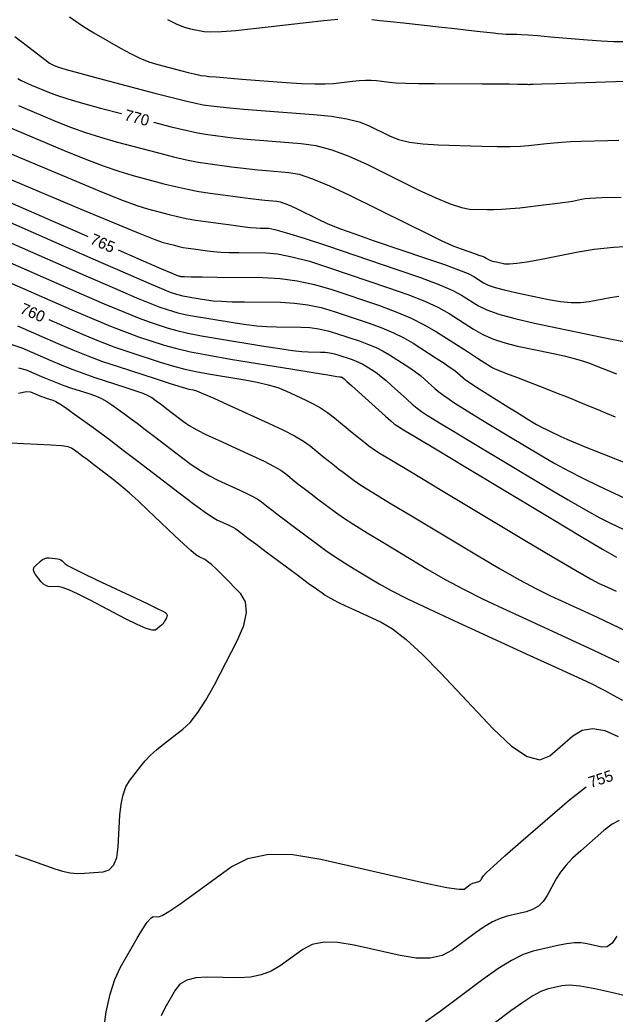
# Model space of a CAD drawing. Extents: x 2082232 to 2083549, y 592624 to 593832.
# Drawn here: x 2082406.9 to 2082444.3, y 592892.1 to 592954.5 of the extents above; entities that cross this region are included whole.
import ezdxf

# ---------------------------------------------------------------- set-up
doc = ezdxf.new("R2010")
doc.units = 0
doc.layers.add('DT_X_Contour_Major', color=7, linetype='Continuous')
doc.layers.add('DT_X_Contour_Minor', color=7, linetype='Continuous')

msp = doc.modelspace()

# ---------------------------------------------------------------- linework, layer by layer
at = {"layer": 'DT_X_Contour_Major'}
for points in [[(2082406.785, 592950.854), (2082406.983, 592950.737), (2082407.263, 592950.599), (2082407.625, 592950.441), (2082408.697, 592949.99), (2082409.204, 592949.801), (2082409.92, 592949.572), (2082410.845, 592949.304), (2082411.979, 592948.996), (2082413.28, 592948.652)], [(2082415.31, 592948.115), (2082416.416, 592947.829), (2082417.343, 592947.604), (2082418.062, 592947.446), (2082418.573, 592947.357), (2082419.659, 592947.21), (2082420.125, 592947.153), (2082420.71, 592947.093), (2082421.413, 592947.029), (2082422.235, 592946.963), (2082424.584, 592946.78), (2082425.504, 592946.646), (2082426.504, 592946.381), (2082427.583, 592945.984), (2082428.741, 592945.456), (2082431.936, 592943.872), (2082433.035, 592943.351), (2082433.939, 592942.975), (2082434.646, 592942.744), (2082435.156, 592942.658), (2082436.256, 592942.623), (2082436.694, 592942.621), (2082437.183, 592942.64), (2082437.725, 592942.68), (2082438.317, 592942.741), (2082439.967, 592942.932), (2082440.534, 592943), (2082441, 592943.061), (2082441.364, 592943.114), (2082441.627, 592943.159), (2082442.192, 592943.271), (2082442.432, 592943.308), (2082442.731, 592943.338), (2082443.088, 592943.36), (2082443.503, 592943.373), (2082444.686, 592943.399)], [(2082404.606, 592943.805), (2082410.755, 592941.109), (2082411.165, 592940.93)], [(2082413.088, 592940.087), (2082414.326, 592939.546), (2082415.33, 592939.108), (2082415.814, 592938.9), (2082416.409, 592938.649), (2082416.606, 592938.567), (2082416.753, 592938.506), (2082416.849, 592938.468), (2082416.893, 592938.452), (2082416.945, 592938.438), (2082416.965, 592938.433), (2082416.986, 592938.429), (2082417.009, 592938.425), (2082417.033, 592938.421), (2082417.098, 592938.412), (2082417.254, 592938.408), (2082417.673, 592938.402), (2082418.356, 592938.394), (2082419.301, 592938.384), (2082422.173, 592938.355), (2082423.252, 592938.299), (2082424.336, 592938.153), (2082425.424, 592937.918), (2082426.517, 592937.592), (2082429.438, 592936.605), (2082430.487, 592936.223), (2082431.444, 592935.817), (2082432.31, 592935.389), (2082433.083, 592934.936), (2082435.023, 592933.698), (2082435.66, 592933.292), (2082436.116, 592933), (2082436.391, 592932.824), (2082436.486, 592932.762), (2082436.497, 592932.752), (2082436.504, 592932.747), (2082436.517, 592932.738), (2082436.535, 592932.726), (2082436.559, 592932.711), (2082436.629, 592932.668), (2082436.741, 592932.619), (2082437.025, 592932.505), (2082437.48, 592932.327), (2082438.107, 592932.084), (2082440.007, 592931.35), (2082440.668, 592931.093), (2082441.227, 592930.873), (2082441.684, 592930.69), (2082442.039, 592930.544), (2082442.849, 592930.204), (2082443.214, 592930.053), (2082443.702, 592929.854), (2082444.312, 592929.608)], [(2082408.72, 592935.709), (2082409.731, 592935.266), (2082410.892, 592934.768), (2082411.94, 592934.341), (2082412.873, 592933.986), (2082413.692, 592933.703), (2082415.725, 592933.043), (2082416.494, 592932.809), (2082417.276, 592932.604), (2082418.07, 592932.428), (2082418.877, 592932.281), (2082421.047, 592931.925), (2082421.817, 592931.781), (2082422.503, 592931.617), (2082423.104, 592931.432), (2082423.619, 592931.227), (2082424.879, 592930.653), (2082425.345, 592930.422), (2082425.799, 592930.158), (2082426.24, 592929.862), (2082426.669, 592929.534), (2082427.795, 592928.617), (2082428.177, 592928.307), (2082428.479, 592928.064), (2082428.7, 592927.888), (2082428.84, 592927.78), (2082429.107, 592927.582), (2082429.445, 592927.367), (2082430.259, 592926.87), (2082431.549, 592926.091), (2082433.315, 592925.031), (2082438.659, 592921.829), (2082440.45, 592920.761), (2082441.814, 592919.96), (2082442.752, 592919.424), (2082443.264, 592919.155), (2082444.059, 592918.791), (2082444.379, 592918.642)], [(2082406.605, 592902.08), (2082407.221, 592901.865), (2082407.761, 592901.675), (2082409.099, 592901.202), (2082409.593, 592901.051), (2082410.07, 592900.953), (2082410.53, 592900.909), (2082410.974, 592900.918), (2082412.135, 592901.013), (2082412.521, 592901.138), (2082412.808, 592901.439), (2082412.997, 592901.918), (2082413.087, 592902.575), (2082413.195, 592904.561), (2082413.264, 592905.256), (2082413.387, 592905.849), (2082413.565, 592906.342), (2082413.799, 592906.733), (2082414.495, 592907.642), (2082414.78, 592907.985), (2082415.114, 592908.329), (2082415.496, 592908.677), (2082415.927, 592909.027), (2082417.14, 592909.964), (2082417.605, 592910.401), (2082418.091, 592911.011), (2082418.597, 592911.794), (2082419.124, 592912.749), (2082420.555, 592915.525), (2082420.971, 592916.49), (2082421.148, 592917.303), (2082421.084, 592917.964), (2082420.781, 592918.474), (2082419.651, 592919.631), (2082419.264, 592920.018), (2082418.948, 592920.313), (2082418.703, 592920.516), (2082418.53, 592920.627), (2082418.165, 592920.799), (2082417.967, 592920.93), (2082417.645, 592921.197), (2082417.2, 592921.597), (2082416.631, 592922.133), (2082414.95, 592923.739), (2082414.341, 592924.311), (2082413.775, 592924.82), (2082413.251, 592925.266), (2082412.77, 592925.65), (2082411.544, 592926.59), (2082411.13, 592926.908), (2082410.804, 592927.156), (2082410.569, 592927.334), (2082410.423, 592927.442), (2082410.153, 592927.637), (2082409.943, 592927.706), (2082409.516, 592927.767), (2082408.871, 592927.821), (2082408.01, 592927.866), (2082405.421, 592927.977)], [(2082412.151, 592890.948), (2082412.331, 592892.213), (2082412.571, 592893.312), (2082412.871, 592894.244), (2082413.23, 592895.01), (2082414.265, 592896.829), (2082414.621, 592897.426), (2082414.909, 592897.852), (2082415.132, 592898.106), (2082415.288, 592898.19), (2082415.615, 592898.184), (2082415.838, 592898.266), (2082416.262, 592898.517), (2082416.889, 592898.936), (2082417.716, 592899.525), (2082420.191, 592901.319), (2082421.239, 592901.853), (2082422.526, 592902.111), (2082424.052, 592902.092), (2082425.818, 592901.797), (2082430.846, 592900.641), (2082432.509, 592900.271), (2082433.725, 592900.029), (2082434.496, 592899.914), (2082434.821, 592899.927), (2082435.093, 592900.131), (2082435.193, 592900.201), (2082435.287, 592900.256), (2082435.376, 592900.297), (2082435.46, 592900.323), (2082435.678, 592900.374), (2082435.754, 592900.4), (2082435.82, 592900.44), (2082435.875, 592900.493), (2082435.921, 592900.56), (2082436.028, 592900.757), (2082436.206, 592900.946), (2082436.659, 592901.364), (2082437.388, 592902.013), (2082438.393, 592902.891), (2082441.439, 592905.54), (2082442.491, 592906.353)]]:
    msp.add_lwpolyline(points, dxfattribs=at)
at = {"layer": 'DT_X_Contour_Minor'}
for points in [[(2082410.017, 592954.731), (2082410.849, 592954.161), (2082411.547, 592953.729), (2082413.23, 592952.757), (2082413.85, 592952.421), (2082414.445, 592952.14), (2082415.017, 592951.915), (2082415.566, 592951.745), (2082416.996, 592951.367), (2082417.478, 592951.241), (2082417.853, 592951.147), (2082418.12, 592951.085), (2082418.279, 592951.055), (2082418.559, 592951.017), (2082418.782, 592950.994), (2082419.239, 592950.955), (2082419.931, 592950.899), (2082420.858, 592950.826), (2082423.642, 592950.61), (2082424.611, 592950.545), (2082425.43, 592950.514), (2082426.099, 592950.517), (2082426.619, 592950.553), (2082427.805, 592950.692), (2082428.233, 592950.734), (2082428.626, 592950.753), (2082428.984, 592950.75), (2082429.307, 592950.724), (2082430.124, 592950.627), (2082430.531, 592950.595), (2082431.141, 592950.57), (2082431.954, 592950.552), (2082432.969, 592950.542), (2082435.945, 592950.525), (2082436.936, 592950.519), (2082437.676, 592950.514), (2082438.165, 592950.509), (2082438.403, 592950.505), (2082438.704, 592950.496), (2082438.804, 592950.493), (2082438.878, 592950.491), (2082438.926, 592950.49), (2082438.949, 592950.491), (2082438.976, 592950.494), (2082439.161, 592950.501), (2082439.697, 592950.518), (2082440.584, 592950.546), (2082441.822, 592950.584), (2082445.59, 592950.702)], [(2082416.188, 592954.568), (2082416.777, 592954.275), (2082417.257, 592954.077), (2082417.63, 592953.972), (2082418.478, 592953.817), (2082418.911, 592953.785), (2082419.575, 592953.804), (2082420.468, 592953.874), (2082421.592, 592953.995), (2082424.894, 592954.387), (2082426.012, 592954.513), (2082426.89, 592954.597)], [(2082429.018, 592954.556), (2082429.529, 592954.507), (2082430.195, 592954.438), (2082431.017, 592954.35), (2082433.416, 592954.089), (2082434.242, 592953.998), (2082434.921, 592953.923), (2082435.453, 592953.863), (2082435.837, 592953.819), (2082436.666, 592953.72), (2082436.961, 592953.688), (2082437.223, 592953.664), (2082437.453, 592953.65), (2082437.65, 592953.644), (2082438.134, 592953.641), (2082438.401, 592953.631), (2082438.843, 592953.602), (2082439.458, 592953.554), (2082440.246, 592953.487), (2082442.579, 592953.283), (2082443.427, 592953.22), (2082444.221, 592953.186), (2082444.961, 592953.179)], [(2082406.59, 592953.498), (2082407.738, 592952.608), (2082408.464, 592952.052), (2082408.769, 592951.83), (2082409.018, 592951.687), (2082409.263, 592951.596), (2082409.811, 592951.433), (2082410.662, 592951.197), (2082411.817, 592950.888), (2082415.301, 592949.966), (2082416.476, 592949.66), (2082417.388, 592949.431), (2082418.038, 592949.279), (2082418.426, 592949.206), (2082419.109, 592949.113), (2082419.487, 592949.071), (2082420.107, 592949.013), (2082420.971, 592948.941), (2082422.077, 592948.853), (2082425.352, 592948.599), (2082426.489, 592948.484), (2082427.444, 592948.332), (2082428.216, 592948.142), (2082428.805, 592947.914), (2082430.134, 592947.255), (2082430.699, 592947.035), (2082431.397, 592946.868), (2082432.228, 592946.755), (2082433.193, 592946.696), (2082435.943, 592946.608), (2082436.898, 592946.586), (2082437.704, 592946.584), (2082438.358, 592946.603), (2082438.863, 592946.642), (2082440.006, 592946.775), (2082440.461, 592946.821), (2082440.97, 592946.86), (2082441.531, 592946.891), (2082442.145, 592946.915), (2082443.854, 592946.968), (2082444.549, 592946.992)], [(2082406.824, 592949.158), (2082409.194, 592948.161), (2082410.096, 592947.801), (2082411.025, 592947.469), (2082411.98, 592947.164), (2082412.961, 592946.887), (2082415.614, 592946.186), (2082416.554, 592945.946), (2082417.385, 592945.753), (2082418.107, 592945.607), (2082418.72, 592945.508), (2082420.208, 592945.306), (2082420.764, 592945.235), (2082421.312, 592945.172), (2082421.855, 592945.118), (2082422.392, 592945.072), (2082423.815, 592944.962), (2082424.453, 592944.841), (2082425.299, 592944.561), (2082426.353, 592944.121), (2082427.616, 592943.523), (2082431.263, 592941.716), (2082432.498, 592941.109), (2082433.471, 592940.646), (2082434.18, 592940.325), (2082434.626, 592940.148), (2082435.464, 592939.864), (2082435.746, 592939.767), (2082435.964, 592939.687), (2082436.117, 592939.624), (2082436.206, 592939.579), (2082436.358, 592939.482), (2082436.432, 592939.445), (2082436.541, 592939.407), (2082436.684, 592939.368), (2082436.861, 592939.328), (2082437.38, 592939.219), (2082437.664, 592939.206), (2082438.124, 592939.247), (2082438.763, 592939.343), (2082439.578, 592939.494), (2082441.99, 592939.969), (2082442.994, 592940.13), (2082444.197, 592940.255), (2082445.6, 592940.345)], [(2082406.023, 592947.875), (2082409.692, 592946.333), (2082410.989, 592945.802), (2082412.13, 592945.366), (2082413.116, 592945.025), (2082413.944, 592944.778), (2082415.947, 592944.249), (2082416.692, 592944.063), (2082417.428, 592943.903), (2082418.152, 592943.768), (2082418.867, 592943.659), (2082420.758, 592943.403), (2082421.402, 592943.317), (2082421.915, 592943.251), (2082422.298, 592943.206), (2082422.549, 592943.182), (2082423.046, 592943.143), (2082423.269, 592943.101), (2082423.564, 592943.003), (2082423.932, 592942.85), (2082424.373, 592942.641), (2082425.646, 592942.01), (2082426.221, 592941.75), (2082426.991, 592941.442), (2082427.955, 592941.088), (2082429.114, 592940.687), (2082432.464, 592939.554), (2082433.591, 592939.165), (2082434.462, 592938.845), (2082435.075, 592938.595), (2082435.432, 592938.415), (2082436.039, 592938.027), (2082436.335, 592937.879), (2082436.769, 592937.727), (2082437.341, 592937.571), (2082438.05, 592937.41), (2082440.126, 592936.974), (2082440.868, 592936.843), (2082441.54, 592936.778), (2082442.141, 592936.778), (2082442.672, 592936.843), (2082443.992, 592937.103), (2082444.541, 592937.191)], [(2082405.223, 592946.592), (2082410.189, 592944.504), (2082411.882, 592943.802), (2082413.236, 592943.262), (2082414.251, 592942.885), (2082414.927, 592942.669), (2082416.279, 592942.312), (2082416.804, 592942.184), (2082417.363, 592942.067), (2082417.957, 592941.962), (2082418.586, 592941.868), (2082420.309, 592941.635), (2082420.9, 592941.558), (2082421.38, 592941.502), (2082421.748, 592941.468), (2082422.007, 592941.455), (2082422.547, 592941.45), (2082422.929, 592941.379), (2082423.669, 592941.17), (2082424.768, 592940.824), (2082426.225, 592940.34), (2082430.588, 592938.865), (2082432.069, 592938.349), (2082433.241, 592937.908), (2082434.104, 592937.541), (2082434.657, 592937.25), (2082435.72, 592936.572), (2082436.238, 592936.314), (2082436.998, 592936.047), (2082437.998, 592935.773), (2082439.24, 592935.492), (2082442.871, 592934.729), (2082444.073, 592934.481), (2082444.956, 592934.309)], [(2082404.422, 592945.309), (2082410.686, 592942.675), (2082412.774, 592941.802), (2082414.341, 592941.159), (2082415.387, 592940.745), (2082415.91, 592940.561), (2082416.612, 592940.375), (2082416.884, 592940.308), (2082417.174, 592940.248), (2082417.483, 592940.193), (2082417.809, 592940.145), (2082418.704, 592940.024), (2082419.077, 592939.983), (2082419.526, 592939.952), (2082420.052, 592939.931), (2082420.654, 592939.92), (2082422.36, 592939.902), (2082423.09, 592939.839), (2082424.002, 592939.662), (2082425.096, 592939.371), (2082426.371, 592938.966), (2082430.013, 592937.735), (2082431.279, 592937.285), (2082432.346, 592936.861), (2082433.214, 592936.46), (2082433.883, 592936.085), (2082435.4, 592935.116), (2082436, 592934.777), (2082436.662, 592934.486), (2082437.384, 592934.243), (2082438.169, 592934.048), (2082440.342, 592933.592), (2082441.098, 592933.426), (2082441.733, 592933.27), (2082442.249, 592933.125), (2082442.644, 592932.99), (2082443.54, 592932.644), (2082443.922, 592932.493), (2082444.394, 592932.302)], [(2082405.384, 592942.205), (2082411.492, 592939.528), (2082413.513, 592938.644), (2082414.998, 592937.999), (2082415.946, 592937.593), (2082416.358, 592937.427), (2082416.738, 592937.304), (2082416.906, 592937.256), (2082417.124, 592937.206), (2082417.394, 592937.153), (2082417.713, 592937.098), (2082418.633, 592936.947), (2082419.042, 592936.897), (2082419.577, 592936.858), (2082420.24, 592936.831), (2082421.03, 592936.817), (2082423.307, 592936.794), (2082424.157, 592936.751), (2082425, 592936.641), (2082425.835, 592936.464), (2082426.664, 592936.219), (2082428.863, 592935.475), (2082429.653, 592935.188), (2082430.374, 592934.882), (2082431.025, 592934.559), (2082431.608, 592934.218), (2082433.068, 592933.286), (2082433.563, 592932.967), (2082433.952, 592932.707), (2082434.234, 592932.506), (2082434.41, 592932.365), (2082434.738, 592932.069), (2082434.915, 592931.929), (2082435.2, 592931.729), (2082435.594, 592931.471), (2082436.095, 592931.153), (2082437.577, 592930.227), (2082438.082, 592929.913), (2082438.484, 592929.663), (2082438.784, 592929.478), (2082438.982, 592929.357), (2082439.373, 592929.122), (2082439.534, 592929.03), (2082439.725, 592928.928), (2082439.946, 592928.817), (2082440.196, 592928.697), (2082440.902, 592928.365), (2082441.265, 592928.204), (2082441.825, 592927.968), (2082442.581, 592927.659), (2082443.534, 592927.276), (2082446.337, 592926.155)], [(2082405.659, 592940.826), (2082411.052, 592938.462), (2082412.858, 592937.675), (2082414.234, 592937.084), (2082415.178, 592936.692), (2082415.691, 592936.496), (2082416.485, 592936.238), (2082416.835, 592936.139), (2082417.291, 592936.034), (2082417.852, 592935.925), (2082418.519, 592935.809), (2082420.438, 592935.495), (2082421.139, 592935.391), (2082421.804, 592935.315), (2082422.432, 592935.267), (2082423.024, 592935.247), (2082424.554, 592935.231), (2082425.125, 592935.203), (2082425.692, 592935.129), (2082426.253, 592935.01), (2082426.81, 592934.845), (2082428.288, 592934.345), (2082428.819, 592934.152), (2082429.303, 592933.947), (2082429.741, 592933.73), (2082430.133, 592933.501), (2082431.114, 592932.875), (2082431.466, 592932.642), (2082431.787, 592932.413), (2082432.076, 592932.189), (2082432.334, 592931.968), (2082432.979, 592931.386), (2082433.239, 592931.165), (2082433.537, 592930.937), (2082433.872, 592930.702), (2082434.245, 592930.461), (2082435.288, 592929.81), (2082435.727, 592929.538), (2082436.264, 592929.21), (2082436.898, 592928.826), (2082437.628, 592928.386), (2082439.707, 592927.138), (2082440.513, 592926.671), (2082441.373, 592926.203), (2082442.288, 592925.735), (2082443.256, 592925.267), (2082445.91, 592924.018)], [(2082405.934, 592939.447), (2082410.612, 592937.397), (2082412.203, 592936.706), (2082413.469, 592936.17), (2082414.41, 592935.79), (2082415.025, 592935.565), (2082416.232, 592935.173), (2082416.764, 592935.022), (2082417.458, 592934.863), (2082418.311, 592934.696), (2082419.325, 592934.52), (2082422.243, 592934.042), (2082423.237, 592933.885), (2082424.031, 592933.771), (2082424.625, 592933.702), (2082425.018, 592933.677), (2082425.802, 592933.669), (2082426.094, 592933.655), (2082426.384, 592933.617), (2082426.671, 592933.556), (2082426.956, 592933.471), (2082427.713, 592933.216), (2082427.985, 592933.117), (2082428.233, 592933.012), (2082428.457, 592932.9), (2082428.657, 592932.783), (2082429.16, 592932.463), (2082429.37, 592932.317), (2082429.623, 592932.12), (2082429.919, 592931.871), (2082430.258, 592931.571), (2082431.22, 592930.704), (2082431.563, 592930.401), (2082431.874, 592930.145), (2082432.151, 592929.934), (2082432.394, 592929.77), (2082432.998, 592929.392), (2082433.373, 592929.163), (2082434.044, 592928.756), (2082435.011, 592928.174), (2082436.275, 592927.414), (2082440.04, 592925.154), (2082441.348, 592924.379), (2082442.448, 592923.747), (2082443.34, 592923.259), (2082444.023, 592922.914), (2082445.568, 592922.188)], [(2082406.208, 592938.068), (2082410.171, 592936.331), (2082411.548, 592935.737), (2082412.704, 592935.256), (2082413.641, 592934.888), (2082414.359, 592934.634), (2082415.979, 592934.108), (2082416.694, 592933.905), (2082417.624, 592933.692), (2082418.77, 592933.467), (2082420.131, 592933.232), (2082424.048, 592932.589), (2082425.334, 592932.379), (2082426.257, 592932.228), (2082426.817, 592932.138), (2082427.012, 592932.107), (2082427.049, 592932.107), (2082427.063, 592932.106), (2082427.076, 592932.105), (2082427.089, 592932.102), (2082427.103, 592932.098), (2082427.138, 592932.086), (2082427.151, 592932.081), (2082427.162, 592932.076), (2082427.173, 592932.071), (2082427.182, 592932.066), (2082427.206, 592932.051), (2082427.273, 592931.992), (2082427.458, 592931.826), (2082427.761, 592931.554), (2082428.182, 592931.174), (2082429.46, 592930.021), (2082429.888, 592929.637), (2082430.21, 592929.353), (2082430.429, 592929.166), (2082430.543, 592929.078), (2082430.709, 592928.975), (2082431.019, 592928.788), (2082431.824, 592928.303), (2082433.125, 592927.522), (2082434.922, 592926.443), (2082440.374, 592923.171), (2082442.183, 592922.087), (2082443.523, 592921.291), (2082444.391, 592920.783)], [(2082406.758, 592935.311), (2082409.291, 592934.2), (2082410.237, 592933.799), (2082411.175, 592933.427), (2082412.105, 592933.084), (2082413.026, 592932.772), (2082415.472, 592931.977), (2082416.288, 592931.714), (2082416.901, 592931.522), (2082417.311, 592931.399), (2082417.518, 592931.347), (2082417.798, 592931.301), (2082418.012, 592931.231), (2082418.441, 592931.054), (2082419.087, 592930.772), (2082419.948, 592930.383), (2082422.534, 592929.205), (2082423.424, 592928.784), (2082424.155, 592928.406), (2082424.728, 592928.07), (2082425.142, 592927.776), (2082426.035, 592927.049), (2082426.36, 592926.786), (2082426.667, 592926.543), (2082426.956, 592926.319), (2082427.226, 592926.116), (2082427.921, 592925.598), (2082428.34, 592925.314), (2082429.079, 592924.848), (2082430.135, 592924.201), (2082431.51, 592923.372), (2082435.602, 592920.92), (2082437.043, 592920.071), (2082438.298, 592919.361), (2082439.367, 592918.791), (2082440.25, 592918.36), (2082442.355, 592917.397), (2082443.186, 592917.011), (2082444.1, 592916.577), (2082445.098, 592916.094)], [(2082406.329, 592934.156), (2082407.033, 592933.932), (2082408.851, 592933.135), (2082409.536, 592932.845), (2082410.226, 592932.572), (2082410.923, 592932.317), (2082411.624, 592932.079), (2082413.503, 592931.469), (2082414.137, 592931.256), (2082414.63, 592931.076), (2082414.98, 592930.927), (2082415.19, 592930.811), (2082415.559, 592930.544), (2082415.717, 592930.428), (2082415.913, 592930.282), (2082416.147, 592930.105), (2082416.418, 592929.897), (2082417.194, 592929.302), (2082417.549, 592929.061), (2082418.032, 592928.784), (2082418.642, 592928.472), (2082419.38, 592928.125), (2082421.518, 592927.15), (2082422.25, 592926.806), (2082422.844, 592926.502), (2082423.299, 592926.239), (2082423.615, 592926.017), (2082424.275, 592925.48), (2082424.544, 592925.265), (2082424.856, 592925.022), (2082425.212, 592924.75), (2082425.611, 592924.451), (2082426.735, 592923.615), (2082427.236, 592923.261), (2082427.899, 592922.826), (2082428.722, 592922.31), (2082429.706, 592921.713), (2082432.544, 592920.012), (2082433.636, 592919.381), (2082434.781, 592918.762), (2082435.981, 592918.157), (2082437.235, 592917.565), (2082440.652, 592916.003), (2082441.855, 592915.449), (2082442.903, 592914.96), (2082443.796, 592914.536), (2082444.534, 592914.176)], [(2082406.824, 592932.67), (2082407.307, 592932.553), (2082408.411, 592932.069), (2082408.827, 592931.893), (2082409.246, 592931.728), (2082409.668, 592931.573), (2082410.094, 592931.429), (2082411.235, 592931.058), (2082411.647, 592930.91), (2082412.027, 592930.741), (2082412.376, 592930.553), (2082412.693, 592930.345), (2082413.497, 592929.763), (2082413.839, 592929.512), (2082414.265, 592929.194), (2082414.774, 592928.808), (2082415.365, 592928.356), (2082417.052, 592927.062), (2082417.671, 592926.608), (2082418.26, 592926.216), (2082418.821, 592925.887), (2082419.353, 592925.619), (2082420.734, 592924.99), (2082421.207, 592924.768), (2082421.59, 592924.572), (2082421.884, 592924.402), (2082422.089, 592924.259), (2082422.514, 592923.912), (2082422.727, 592923.744), (2082423.045, 592923.5), (2082423.468, 592923.181), (2082423.997, 592922.786), (2082425.549, 592921.632), (2082426.132, 592921.208), (2082426.719, 592920.804), (2082427.308, 592920.419), (2082427.901, 592920.053), (2082429.487, 592919.103), (2082430.229, 592918.69), (2082431.265, 592918.164), (2082432.596, 592917.524), (2082434.221, 592916.77), (2082438.948, 592914.609), (2082440.524, 592913.887), (2082441.706, 592913.344), (2082442.495, 592912.978), (2082442.889, 592912.791), (2082443.418, 592912.529), (2082443.7, 592912.382), (2082444.153, 592912.138), (2082444.776, 592911.796)], [(2082406.826, 592931.081), (2082407.32, 592931.183), (2082407.582, 592931.174), (2082407.971, 592931.004), (2082408.117, 592930.942), (2082408.265, 592930.884), (2082408.414, 592930.829), (2082408.564, 592930.778), (2082408.966, 592930.648), (2082409.156, 592930.563), (2082409.424, 592930.406), (2082409.771, 592930.178), (2082410.196, 592929.878), (2082411.434, 592928.983), (2082411.962, 592928.596), (2082412.617, 592928.105), (2082413.401, 592927.512), (2082414.311, 592926.816), (2082416.91, 592924.823), (2082417.792, 592924.155), (2082418.489, 592923.648), (2082419, 592923.301), (2082419.327, 592923.114), (2082419.95, 592922.83), (2082420.164, 592922.73), (2082420.337, 592922.641), (2082420.47, 592922.565), (2082420.562, 592922.5), (2082420.754, 592922.343), (2082420.91, 592922.223), (2082421.233, 592921.979), (2082421.724, 592921.612), (2082422.383, 592921.121), (2082424.363, 592919.648), (2082425.028, 592919.156), (2082425.539, 592918.783), (2082425.895, 592918.529), (2082426.097, 592918.394), (2082426.429, 592918.195), (2082426.617, 592918.094), (2082426.931, 592917.939), (2082427.371, 592917.731), (2082427.937, 592917.47), (2082429.616, 592916.703), (2082430.321, 592916.286), (2082431.179, 592915.613), (2082432.189, 592914.683), (2082433.351, 592913.496), (2082436.653, 592909.988), (2082437.805, 592908.896), (2082438.782, 592908.25), (2082439.585, 592908.051), (2082440.214, 592908.299), (2082441.66, 592909.556), (2082442.245, 592909.908), (2082442.914, 592910.018), (2082443.669, 592909.888), (2082444.509, 592909.518)], [(2082415.42, 592916.202), (2082415.223, 592916.185), (2082414.844, 592916.297), (2082414.282, 592916.539), (2082413.539, 592916.91), (2082411.312, 592918.07), (2082410.56, 592918.451), (2082409.975, 592918.72), (2082409.556, 592918.88), (2082409.303, 592918.93), (2082408.85, 592918.915), (2082408.685, 592918.931), (2082408.529, 592918.99), (2082408.383, 592919.092), (2082408.246, 592919.237), (2082407.894, 592919.682), (2082407.793, 592919.842), (2082407.757, 592919.988), (2082407.785, 592920.121), (2082407.877, 592920.239), (2082408.208, 592920.538), (2082408.335, 592920.634), (2082408.466, 592920.699), (2082408.603, 592920.734), (2082408.745, 592920.737), (2082409.13, 592920.704), (2082409.265, 592920.685), (2082409.382, 592920.651), (2082409.481, 592920.604), (2082409.562, 592920.542), (2082409.754, 592920.359), (2082409.93, 592920.245), (2082410.317, 592920.042), (2082410.913, 592919.748), (2082411.72, 592919.364), (2082414.15, 592918.221), (2082414.951, 592917.842), (2082415.533, 592917.561), (2082415.896, 592917.378), (2082416.039, 592917.295), (2082416.129, 592917.203), (2082416.153, 592917.162), (2082416.158, 592917.11), (2082416.144, 592917.045), (2082416.111, 592916.968), (2082415.997, 592916.748), (2082415.947, 592916.665), (2082415.881, 592916.583), (2082415.799, 592916.501), (2082415.701, 592916.419), (2082415.42, 592916.202)], [(2082444.569, 592904.239), (2082444.122, 592903.999), (2082443.607, 592903.601), (2082442.145, 592902.33), (2082441.638, 592901.862), (2082441.214, 592901.415), (2082440.872, 592900.986), (2082440.613, 592900.576), (2082440.032, 592899.51), (2082439.787, 592899.147), (2082439.485, 592898.858), (2082439.127, 592898.643), (2082438.713, 592898.502), (2082437.535, 592898.223), (2082437.08, 592898.08), (2082436.596, 592897.859), (2082436.084, 592897.56), (2082435.545, 592897.183), (2082434.068, 592896.075), (2082433.448, 592895.742), (2082432.696, 592895.576), (2082431.812, 592895.576), (2082430.795, 592895.742), (2082427.907, 592896.406), (2082426.893, 592896.576), (2082426.016, 592896.586), (2082425.276, 592896.438), (2082424.675, 592896.131), (2082423.253, 592895.101), (2082422.692, 592894.764), (2082422.075, 592894.528), (2082421.402, 592894.392), (2082420.673, 592894.356), (2082418.653, 592894.392), (2082417.96, 592894.351), (2082417.397, 592894.201), (2082416.962, 592893.941), (2082416.656, 592893.571), (2082416.011, 592892.44), (2082415.788, 592891.964)], [(2082444.417, 592896.968), (2082444.12, 592896.524), (2082443.805, 592896.291), (2082443.471, 592896.269), (2082442.557, 592896.491), (2082442.185, 592896.547), (2082441.753, 592896.547), (2082441.262, 592896.493), (2082440.712, 592896.383), (2082439.166, 592896.018), (2082438.533, 592895.804), (2082437.794, 592895.435), (2082436.948, 592894.912), (2082435.996, 592894.235), (2082433.315, 592892.223), (2082432.4, 592891.571)], [(2082451.259, 592892.011), (2082450.765, 592892.506), (2082450.597, 592892.652), (2082450.463, 592892.717), (2082450.363, 592892.701), (2082450.298, 592892.605), (2082450.169, 592892.241), (2082449.968, 592892.159), (2082449.464, 592892.189), (2082448.656, 592892.33), (2082447.545, 592892.581), (2082444.175, 592893.4), (2082443.026, 592893.658), (2082442.108, 592893.82), (2082441.42, 592893.884), (2082440.962, 592893.852), (2082440.047, 592893.635), (2082439.646, 592893.489), (2082439.131, 592893.212), (2082438.5, 592892.805), (2082437.755, 592892.268), (2082435.615, 592890.662)]]:
    msp.add_lwpolyline(points, dxfattribs=at)

# ---------------------------------------------------------------- texts
at = {"layer": 'DT_X_Contour_Major'}
for s, rotation, p in [('770', 345.18817, (2082413.417, 592948.254)), ('765', 336.34694, (2082411.257, 592940.507)), ('760', 336.33, (2082406.861, 592936.142)), ('755', 18.14957, (2082442.771, 592906.274))]:
    msp.add_text(s, height=0.7, rotation=rotation, dxfattribs=at).set_placement(p)

doc.saveas('drawing.dxf')
